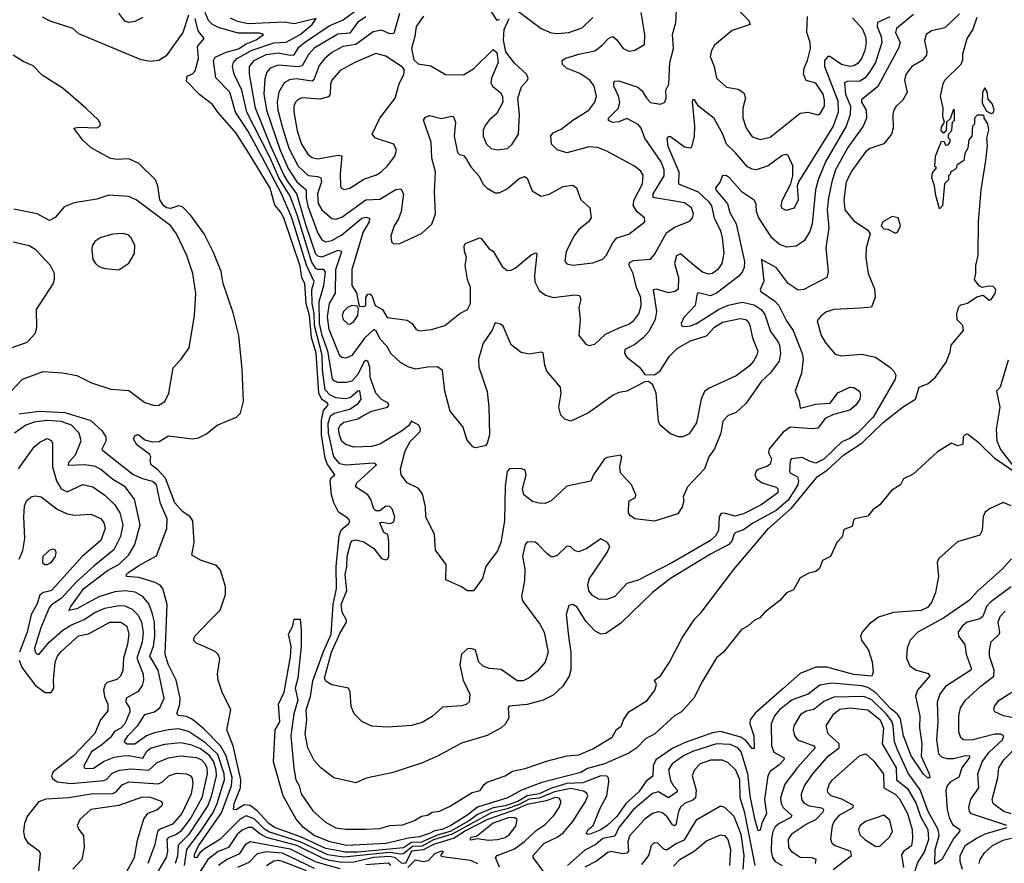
# Model space of a CAD drawing. Extents: x 1603745 to 1745082, y 385868 to 533966.
# Tile 537 of 646: x 1622708 to 1627650, y 510746 to 514979. Entities that reach past the tile are written whole.
import ezdxf

# ---------------------------------------------------------------- set-up
doc = ezdxf.new("R2010")
doc.units = 0

msp = doc.modelspace()

# ---------------------------------------------------------------- linework, layer by layer
at = {"layer": '0CON20XD'}
for points in [[(1626888.3, 514988.3), (1626937.5, 514935), (1626953, 514895), (1626957, 514865), (1626950.9, 514825), (1626933.7, 514785), (1626915, 514759.3), (1626895, 514747.8), (1626875, 514744.7), (1626833.9, 514753.9), (1626775, 514794.6), (1626764.4, 514795), (1626747.6, 514775), (1626747.7, 514745), (1626815, 514571.5), (1626817.2, 514515), (1626790.5, 514445), (1626616.5, 514165), (1626610, 514145), (1626615.3, 514075), (1626595, 514033.5), (1626555, 514021.1), (1626535, 514031.4), (1626529.5, 514045), (1626536.4, 514075), (1626579.2, 514155), (1626588.9, 514195), (1626589.2, 514245), (1626565, 514297.8), (1626555, 514302.5), (1626535, 514297.9), (1626465, 514246.5), (1626405, 514226), (1626385, 514228.2), (1626361.4, 514241.4), (1626300.9, 514310.9), (1626255.9, 514355), (1626238.2, 514405), (1626193.1, 514483.1), (1626114.4, 514545), (1626095, 514577.5), (1626085, 514577.5), (1626083.3, 514566.7), (1626095.8, 514445), (1626094.1, 514395), (1626080, 514340), (1626075, 514334.4), (1626045, 514339.1), (1625975, 514390.5), (1625965, 514392.9), (1625956.4, 514383.6), (1625961.3, 514345), (1626016.2, 514215), (1626015.3, 514155.3), (1626112.9, 514115), (1626167.5, 514065), (1626180, 514045), (1626194.3, 513985), (1626225, 513920), (1626234.8, 513884.8), (1626242, 513808), (1626231.6, 513755), (1626212.1, 513725), (1626185, 513705.4), (1626165, 513702), (1626135, 513712.5), (1626095, 513743.3), (1626025, 513804.5), (1626005, 513793.3), (1625995.2, 513755), (1626014.3, 513685), (1626012.5, 513627.5), (1625998, 513615), (1625965, 513607.9), (1625905, 513626.3), (1625887.3, 513622.7), (1625905.2, 513515), (1625898.2, 513475), (1625866.3, 513415), (1625837.7, 513382.3), (1625795, 513348.7), (1625746, 513324), (1625743.3, 513305), (1625755, 513285.5), (1625819.2, 513235), (1625845, 513198.8), (1625895, 513197.1), (1625922.7, 513217.3), (1625970.1, 513289.9), (1626009.5, 513330.5), (1626075, 513367.3), (1626155, 513392.7), (1626195, 513436.2), (1626235, 513461.6), (1626325, 513479.8), (1626353.1, 513475), (1626364.8, 513464.8), (1626373.2, 513445), (1626386.9, 513383.1), (1626412.5, 513315), (1626408.9, 513295), (1626391.3, 513265), (1626369.9, 513240.1), (1626305, 513191.1), (1626165, 513127.8), (1626146.1, 513113.9), (1626128.8, 513075), (1626104.8, 512955.2), (1626068.5, 512901.5), (1626035.8, 512885.8), (1626015, 512885.6), (1625975, 512901.5), (1625922.3, 512945), (1625914.1, 512965), (1625902.1, 513105), (1625886.4, 513146.4), (1625865, 513164), (1625845, 513162), (1625755, 513114.3), (1625715, 513108.1), (1625686.7, 513095), (1625563.7, 513006.3), (1625475, 512963.8), (1625445, 512973.8), (1625424, 512995), (1625414.2, 513035), (1625425.8, 513104.2), (1625422, 513135), (1625354.6, 513214.6), (1625343.1, 513245), (1625335, 513307.5), (1625325, 513311.2), (1625265, 513300), (1625225, 513308.8), (1625175, 513347.5), (1625135, 513441.2), (1625121.7, 513451.7), (1625095, 513457.5), (1625079.7, 513420.3), (1625034.3, 513355), (1625010, 513275), (1625012.5, 513235), (1625055, 513112.5), (1625063.1, 513035), (1625065.3, 512895.3), (1625055, 512853.1), (1625045, 512841.1), (1624995, 512830.5), (1624982.5, 512835), (1624951.9, 512871.9), (1624934.2, 512935), (1624868.5, 513015), (1624841.8, 513115), (1624829.3, 513219.3), (1624805, 513237.8), (1624754.7, 513235.3), (1624695, 513225.6), (1624657.4, 513237.4), (1624618.5, 513258.5), (1624572.4, 513302.4), (1624550.1, 513340.1), (1624516.5, 513376.5), (1624497.6, 513417.6), (1624485, 513424.3), (1624438.9, 513381.1), (1624375, 513294.1), (1624345, 513280), (1624325, 513283.2), (1624315, 513292.7), (1624261.1, 513425), (1624252.2, 513487.8), (1624263.2, 513555), (1624293.1, 513606.9), (1624294, 513725), (1624323.9, 513815), (1624305, 513820.3), (1624225, 513787), (1624205, 513791.6), (1624195, 513802.7), (1624145, 513944.2), (1624098, 514105), (1624055, 514165.4), (1624035, 514197), (1623968.4, 514345), (1623890.8, 514535), (1623860.7, 514705), (1623861.6, 514745), (1623884.7, 514775), (1623945, 514804.3), (1624005, 514813.3), (1624065, 514801.2), (1624085, 514802.8), (1624108.8, 514841.2), (1624136.5, 514865), (1624261.9, 514948.1), (1624331, 514979), (1624462.9, 515075)], [(1625115, 514979.2), (1625103.8, 514975), (1625025, 515100)], [(1626255, 515086.7), (1626368.6, 514975), (1626373.8, 514955), (1626285, 514924.5), (1626195, 514851.1), (1626180.8, 514825), (1626174.6, 514795), (1626194.5, 514745), (1626205, 514686.2), (1626255, 514640), (1626315, 514631.2), (1626342.6, 514612.6), (1626350.7, 514585), (1626338, 514535), (1626337.4, 514487.4), (1626354.6, 514435), (1626385, 514390.9), (1626425, 514377.5), (1626475, 514390), (1626625, 514510.5), (1626664.4, 514514.4), (1626715, 514500.8), (1626725, 514504.3), (1626747.5, 514545), (1626748.6, 514575), (1626741.4, 514605), (1626705, 514660.9), (1626655, 514674.4), (1626642.2, 514705), (1626645.8, 514735), (1626662.9, 514775), (1626677.8, 514835), (1626675.7, 514865), (1626659.1, 514915), (1626662.9, 514995)], [(1623325, 514990), (1623285, 514969.2), (1623255, 514965.7), (1623235, 514972.5), (1623205, 515011.2)], [(1627195, 515005.4), (1627109.8, 514935), (1627104.3, 514915), (1627126.8, 514865), (1627120.5, 514839.5), (1627015.5, 514644.5), (1626933.1, 514576.9), (1626933.4, 514565), (1626956.8, 514525), (1626958.8, 514485), (1626941.1, 514445), (1626865, 514337.8), (1626803.4, 514225), (1626783.8, 514165), (1626767.9, 514085), (1626761.5, 514025), (1626770, 513935), (1626753.8, 513835), (1626765.7, 513714.3), (1626760, 513685), (1626644.4, 513625.6), (1626615, 513622), (1626565.3, 513655), (1626505, 513735.3), (1626432, 513775), (1626443, 513667), (1626424, 513625), (1626427.8, 513615), (1626497.5, 513567.5), (1626518.9, 513545), (1626557.8, 513467.8), (1626589.8, 513419.8), (1626635.9, 513304.1), (1626640, 513275), (1626631.8, 513205), (1626600, 513115), (1626620.8, 513065), (1626625, 513030), (1626705, 513050), (1626775.9, 513054.1), (1626815, 513107.1), (1626875, 513135.6), (1626895, 513134), (1626924.1, 513114.1), (1626929.2, 513095), (1626924.4, 513075), (1626905.5, 513045), (1626875, 513019.6), (1626792.2, 512997.8), (1626751.8, 512978.2), (1626715, 512930), (1626686.1, 512926.1), (1626575, 512934.2), (1626540.4, 512909.6), (1626470, 512825), (1626466.5, 512805), (1626481.1, 512775), (1626475, 512748.8), (1626461.9, 512738.1), (1626415, 512721.4), (1626405, 512713.8), (1626398.6, 512695), (1626406.9, 512675), (1626434.4, 512655), (1626505, 512633.6), (1626514, 512624), (1626513.1, 512605), (1626429.6, 512545), (1626340.7, 512499.3), (1626297.2, 512487.2), (1626245, 512502.7), (1626228.8, 512501.2), (1626219.6, 512485), (1626214.8, 512415), (1626200.4, 512389.6), (1626175.3, 512365), (1625985, 512255.5), (1625812.7, 512167.3), (1625755, 512149.7), (1625694.8, 512085.2), (1625655, 512068.8), (1625615, 512071.8), (1625585, 512087.9), (1625565, 512112.5), (1625559.5, 512145), (1625567.5, 512175), (1625656.2, 512305), (1625669.4, 512335), (1625658, 512355), (1625625, 512373.8), (1625555, 512325.4), (1625515, 512309.1), (1625495, 512313.3), (1625474.5, 512334.5), (1625455, 512337.1), (1625405, 512290), (1625385, 512284), (1625375, 512284), (1625355, 512298.1), (1625310, 512345), (1625295, 512356.9), (1625275, 512359.2), (1625255, 512358), (1625244.5, 512345.5), (1625232.5, 512285), (1625243, 512223), (1625241.6, 512165), (1625226.8, 512085), (1625232.5, 512062.5), (1625318.2, 511945), (1625340.7, 511905), (1625360.4, 511805), (1625345.2, 511754.8), (1625305, 511707.5), (1625265, 511676.4), (1625235, 511662.1), (1625205, 511661.2), (1625125, 511718.2), (1625065, 511723.8), (1625034.2, 511735), (1625013.3, 511755), (1624995.7, 511815.7), (1624975, 511824), (1624955, 511822), (1624925.5, 511794.5), (1624917.9, 511742.1), (1624933.2, 511665), (1624967.9, 511595), (1624963.4, 511556.6), (1624948.2, 511541.8), (1624925, 511535.5), (1624830.6, 511529.4), (1624778.1, 511481.9), (1624728.6, 511451.4), (1624675, 511436.9), (1624555, 511429.2), (1624475, 511434), (1624425, 511457.1), (1624386.3, 511496.3), (1624372.1, 511532.1), (1624366.5, 511606.5), (1624358.8, 511625), (1624275, 511641.1), (1624245, 511660), (1624237.1, 511675), (1624273.1, 511805), (1624315, 511899.2), (1624347.5, 511955), (1624348.2, 511965), (1624326.4, 512006.4), (1624320.9, 512045), (1624349.1, 512115), (1624340.9, 512195), (1624350.5, 512235), (1624351.2, 512285), (1624370, 512355), (1624377.8, 512365), (1624395, 512369.6), (1624435, 512359), (1624485.2, 512325.2), (1624523.5, 512275), (1624545, 512268.9), (1624556.4, 512273.6), (1624560.6, 512285), (1624561.3, 512358.7), (1624556.2, 512395), (1624535, 512405.8), (1624516.1, 512453.9), (1624525, 512457.9), (1624569.3, 512450.7), (1624585, 512458.6), (1624590, 512485), (1624576.7, 512525), (1624565, 512536.4), (1624545, 512538.6), (1624515.7, 512514.3), (1624494.6, 512514.6), (1624484.7, 512525), (1624470.9, 512570.9), (1624454.6, 512594.6), (1624393.8, 512635), (1624400.6, 512655), (1624498.8, 512745), (1624485, 512753.1), (1624344.1, 512744.1), (1624315, 512751.1), (1624284.8, 512785), (1624258.2, 512905), (1624256.7, 512955), (1624268.1, 512991.9), (1624285.7, 513004.3), (1624364.9, 513025.1), (1624409.2, 513055), (1624421.2, 513075), (1624415.8, 513115.8), (1624405, 513114.6), (1624367.5, 513082.5), (1624345, 513076.5), (1624295, 513082), (1624265, 513096.3), (1624241.6, 513121.6), (1624227.3, 513222.7), (1624226.8, 513295), (1624187, 513445), (1624185.3, 513505.3), (1624175.2, 513555), (1624174.5, 513625), (1624185.4, 513665), (1624146.8, 513746.8), (1624073.9, 513985), (1624021.2, 514105), (1623925, 514288.4), (1623852, 514422), (1623790.9, 514515), (1623762.3, 514615), (1623691.9, 514688.1), (1623681.2, 514775), (1623689.6, 514790.4), (1623743.6, 514816.4), (1623806.4, 514833.6), (1623845, 514857.7), (1623895, 514877.3), (1623931.9, 514905), (1623911.8, 514911.8), (1623805, 514911.9), (1623705, 514939.6), (1623676, 514955), (1623655, 514974.7), (1623637.8, 515015)], [(1624445, 514992.7), (1624403.4, 514965), (1624365, 514912.2), (1624303.8, 514906.2), (1624185, 514835.5), (1624157.3, 514805), (1624125, 514746.7), (1624105, 514742.6), (1624005, 514750.2), (1623965.4, 514735), (1623947.9, 514715), (1623937.7, 514682.3), (1623933.4, 514606.6), (1623945.9, 514525), (1624014.5, 514325), (1624055, 514233.1), (1624098, 514165), (1624145.9, 514125.9), (1624145.1, 514085), (1624153.6, 514043.6), (1624205, 513907.3), (1624225, 513874), (1624244.8, 513864.8), (1624275, 513870.7), (1624325, 513898.7), (1624425, 513983.4), (1624445, 513988.9), (1624463.8, 513983.8), (1624462, 513965), (1624431.2, 513915), (1624374.3, 513725), (1624374.7, 513645), (1624398.6, 513608.6), (1624411.7, 513541.7), (1624435, 513539.6), (1624444.7, 513545.3), (1624445.6, 513585), (1624455, 513601.3), (1624465, 513603.6), (1624475, 513594.6), (1624491.9, 513545), (1624528.2, 513525), (1624552.9, 513485), (1624652, 513472), (1624678, 513455), (1624698, 513425), (1624715, 513417.1), (1624775, 513424.4), (1624842, 513445), (1624916.5, 513505), (1624955, 513525.3), (1624971.2, 513555), (1624970.3, 513635), (1624955.9, 513675), (1624944, 513745), (1624950.6, 513785), (1624939.8, 513815), (1624939.2, 513845), (1624945, 513856.2), (1625015, 513883.8), (1625025, 513881.2), (1625065, 513830), (1625085, 513816.7), (1625130.4, 513740.4), (1625155, 513720.9), (1625175, 513721.8), (1625195, 513732.1), (1625275, 513798.9), (1625299.2, 513809.2), (1625303.8, 513803.8), (1625291.2, 513695), (1625293.6, 513663.6), (1625315, 513620.8), (1625347.4, 513597.4), (1625385, 513584.6), (1625495, 513598.2), (1625518, 513595), (1625524.5, 513575), (1625514.1, 513535), (1625521.8, 513475), (1625514.6, 513395), (1625550.3, 513350.3), (1625565, 513344.2), (1625595, 513350), (1625648.2, 513401.8), (1625716.7, 513433.3), (1625765, 513450.5), (1625790.9, 513469.1), (1625815, 513502.5), (1625826.9, 513543.1), (1625825.2, 513585), (1625803.4, 513635), (1625787, 513705), (1625767.5, 513745), (1625768.8, 513761.2), (1625789.2, 513770.8), (1625875, 513776.9), (1625895, 513800), (1625955, 513908.9), (1625995, 513937.7), (1626071.2, 513968.8), (1626085, 513984.2), (1626090.4, 514005), (1626080, 514035), (1626045, 514060), (1625887, 514087), (1625888, 514105), (1625943, 514195), (1625942.3, 514225), (1625927.7, 514265), (1625845.9, 514385), (1625827.3, 514435), (1625813, 514453), (1625755, 514483.3), (1625715, 514465.9), (1625683.9, 514463.9), (1625663.6, 514473.6), (1625663.8, 514485), (1625713.3, 514535), (1625720, 514565), (1625713.1, 514595), (1625690, 514645), (1625689.4, 514665), (1625695, 514671.4), (1625715, 514672.1), (1625810.9, 514640.9), (1625832.7, 514622.7), (1625854.7, 514585), (1625875, 514563.9), (1625924.1, 514555.9), (1625946.5, 514565), (1625952.7, 514585), (1625951.9, 514625), (1625967.1, 514655), (1625971.6, 514765), (1625989.4, 514835), (1625985.4, 514905), (1626000.9, 514965), (1626004.6, 515025.4)], [(1624615, 515010), (1624585, 514909.6), (1624565, 514907.7), (1624524.3, 514925.7), (1624481.2, 514918.8), (1624394.6, 514855.4), (1624329.4, 514845), (1624274, 514815), (1624237.4, 514782.6), (1624211.1, 514748.9), (1624185, 514681.5), (1624175, 514670.7), (1624095, 514682.8), (1624061.9, 514678.1), (1624035, 514662.9), (1624008.8, 514615), (1624000, 514565), (1624003.9, 514525), (1624029.3, 514430.7)], [(1624029.3, 514430.7), (1624058, 514335), (1624105, 514243.3), (1624155, 514196.5), (1624205, 514192), (1624218.9, 514185), (1624222.2, 514165), (1624202.2, 514105), (1624206, 514056), (1624225, 514024.7), (1624275, 513981.1), (1624295, 513978.4), (1624325, 513988.2), (1624445, 514075.2), (1624515, 514077.9), (1624595, 514127.2), (1624620.9, 514130.9), (1624634.7, 514104.7), (1624622.9, 514017.1), (1624610, 513980), (1624587.5, 513945), (1624570.6, 513895), (1624574.3, 513865), (1624583.8, 513855), (1624615.7, 513855.7), (1624724.7, 513905.3), (1624776.3, 513953.7), (1624795.4, 514005), (1624790.7, 514115), (1624794.1, 514215), (1624776, 514285), (1624772.7, 514365), (1624734.3, 514475), (1624745, 514490), (1624765, 514497.5), (1624825, 514483.6), (1624875, 514494.3), (1624885, 514492), (1624895.9, 514465), (1624888.9, 514395), (1624905, 514312.9), (1624915, 514302.5), (1624935, 514297.5), (1624945, 514285.6), (1624971.5, 514241.5), (1625012.1, 514195), (1625033.6, 514153.6), (1625055, 514133.1), (1625095, 514110), (1625115, 514110), (1625155, 514130), (1625215, 514182.9), (1625242, 514192), (1625255, 514183.3), (1625280.6, 514120.6), (1625325, 514094.3), (1625365, 514103.5), (1625435, 514141.2), (1625485, 514149.4), (1625503.1, 514135), (1625525, 514075.7), (1625568.9, 514035), (1625576.7, 513985), (1625563.5, 513965), (1625515, 513925.4), (1625491.1, 513895), (1625450.4, 513815), (1625445, 513767.5), (1625455, 513754.3), (1625485, 513746.7), (1625585, 513759.5), (1625635, 513777.5), (1625651.2, 513795), (1625685, 513859.5), (1625705, 513884.5), (1625765, 513902.9), (1625845.6, 513965), (1625844.3, 513985), (1625805.9, 514015.9), (1625787.5, 514047.5), (1625792.8, 514075), (1625834.1, 514155), (1625838.2, 514198.2), (1625825, 514218.9), (1625793.9, 514243.9), (1625651.5, 514321.5), (1625608.2, 514338.2), (1625565, 514340.9), (1625455, 514310.4), (1625405.2, 514325.2), (1625377.9, 514355), (1625374.5, 514395.5), (1625385, 514411.4), (1625425, 514429.6), (1625484.4, 514475.6), (1625565, 514525.4), (1625594.6, 514565), (1625604, 514595), (1625591.9, 514645), (1625570.3, 514675), (1625519.8, 514709.8), (1625451.8, 514735), (1625432.9, 514755), (1625430, 514775), (1625444, 514785), (1625515, 514806.9), (1625595, 514823.3), (1625630.5, 514849.5), (1625665, 514885.6), (1625685, 514894.3), (1625705, 514878.6), (1625737.1, 514835), (1625765, 514821.5), (1625795, 514825.6), (1625844.2, 514855), (1625845.4, 514904.6), (1625828, 515015)], [(1627425, 515008.4), (1627352.3, 514937.8), (1627285, 514923.1), (1627258.9, 514905), (1627250, 514875), (1627261.7, 514818.3), (1627259.5, 514800.5), (1627238.6, 514775), (1627186.2, 514743.8), (1627155.3, 514704.7), (1627149.6, 514675), (1627162.9, 514615), (1627141.1, 514575), (1627107.5, 514545), (1627095.6, 514524.4), (1627090.6, 514505), (1627092.7, 514435), (1627084.5, 514405), (1627045, 514356.9), (1626975, 514331.9), (1626955, 514318.1), (1626885, 514220.5), (1626856.8, 514165), (1626844.8, 514074.8), (1626850.4, 514025), (1626895, 513969.2), (1626963.8, 513923.8), (1626977.5, 513905), (1626957.5, 513835), (1626954.6, 513785), (1626967.8, 513705), (1626998, 513628), (1627002.6, 513587.4), (1626983.5, 513536.5), (1626929.3, 513530.7), (1626795, 513525.4), (1626755, 513511.2), (1626728.8, 513491.2), (1626711.7, 513468.3), (1626730.8, 513395), (1626754, 513355), (1626801.3, 513301.3), (1626832.7, 513292.7), (1626935, 513300), (1627003.8, 513285), (1627076.1, 513236.1), (1627096.1, 513216.1), (1627106.3, 513195), (1627103, 513175), (1626991.3, 512985), (1626915, 512906.2), (1626875, 512878), (1626835, 512860.7), (1626745, 512774.5), (1626705, 512753.8), (1626675, 512761.3), (1626635, 512782.6), (1626582.1, 512775), (1626575.7, 512764.3), (1626572, 512712), (1626574.9, 512704.9), (1626611.4, 512685), (1626617.8, 512665), (1626614.3, 512645), (1626565, 512567.4), (1626505, 512515.4), (1626387.4, 512452.6), (1626341.1, 512418.9), (1626302.2, 512405), (1626291.8, 512395), (1626284.7, 512365), (1626267.3, 512345), (1626175, 512296.6), (1625975, 512175.2), (1625883.5, 512105), (1625725, 511950.5), (1625650.7, 511899.3), (1625625, 511896.3), (1625595, 511913), (1625550.2, 511960.2), (1625505, 512032.9), (1625485, 512044.4), (1625465, 512039.4), (1625451.4, 511995), (1625462, 511885), (1625474, 511805), (1625473.9, 511716.1), (1625465.4, 511685), (1625433.8, 511635), (1625385, 511589.6), (1625335, 511564.7), (1625255, 511542), (1625165.5, 511534.5), (1625160.5, 511525), (1625162.7, 511475), (1625146.5, 511445), (1625124.4, 511425), (1625053.8, 511386.2), (1624925, 511347.9), (1624805, 511283.1), (1624725, 511247.9), (1624575, 511199.2), (1624447.3, 511172.7), (1624395, 511148.8), (1624284, 511175), (1624218.9, 511225), (1624185, 511261.5)], [(1625205, 515025.7), (1625325.7, 514935), (1625375, 514913.3), (1625405, 514909.3), (1625464.7, 514915.3), (1625531.2, 514938.8), (1625585, 514989.6)], [(1623555, 515002.5), (1623526.9, 514915), (1623442.5, 514797.5), (1623406.4, 514773.6), (1623365, 514768.6), (1623317.6, 514777.6), (1623065, 514882.5), (1623005, 514908.8), (1622975, 514935.3), (1622861.2, 514971.2), (1622821.8, 514991.8)], [(1624185, 511261.5), (1624154.3, 511324.3), (1624141, 511395), (1624149.5, 511465), (1624146.3, 511515), (1624166.9, 511583.1), (1624178.9, 511661.1), (1624231.9, 511808.1), (1624270.8, 511895), (1624281.4, 512045), (1624298.2, 512125), (1624295.7, 512234.3), (1624310.7, 512389.3), (1624321.2, 512418.8), (1624359.8, 512450.2), (1624364.6, 512465), (1624355, 512477.8), (1624308.1, 512508.1), (1624284.2, 512554.2), (1624273, 512595), (1624266.6, 512665), (1624270.8, 512679.2), (1624289.6, 512695), (1624250.4, 512750.4), (1624241.8, 512778.2), (1624223.3, 512895), (1624222.8, 512967.2), (1624232, 513018), (1624256.8, 513045), (1624253, 513055), (1624223.8, 513073.8), (1624209.6, 513105), (1624195.1, 513304.9), (1624172.3, 513385), (1624162.1, 513495), (1624145.1, 513555), (1624139.4, 513655), (1624124.3, 513684.3), (1624115, 513741.8), (1624033.6, 513985), (1624017.2, 514015), (1623988.3, 514048.3), (1623965, 514133.5), (1623866.4, 514296.4), (1623795, 514409.6), (1623701.8, 514515), (1623675, 514553.6), (1623612.3, 514602.3), (1623545, 514671.2), (1623548.6, 514695), (1623575, 514707.5), (1623588, 514722), (1623605.2, 514785), (1623599.3, 514845), (1623633.1, 514885), (1623603.8, 514923.8), (1623589, 514985)], [(1625031.2, 512175), (1624985, 512112.5), (1624955, 512112.5), (1624922.5, 512135), (1624847.5, 512167.5), (1624848.8, 512245), (1624795, 512317.5), (1624790.6, 512395), (1624746.2, 512485), (1624744.6, 512535), (1624729.4, 512599.4), (1624707.4, 512627.4), (1624653.5, 512655), (1624623.2, 512695), (1624619.3, 512725), (1624642.9, 512815), (1624667.5, 512862.5), (1624718.3, 512911.7), (1624720, 512925), (1624711.4, 512945), (1624675, 512964), (1624658.8, 512941.2), (1624623.5, 512915), (1624515, 512848.2), (1624475, 512837.5), (1624385, 512834), (1624345, 512846.6), (1624325, 512862.5), (1624312.3, 512895), (1624308.6, 512925), (1624316.6, 512945), (1624335, 512959.5), (1624404.4, 512975.6), (1624429.4, 512990.6), (1624473.1, 513015), (1624554, 513035), (1624560.8, 513045), (1624558, 513055), (1624522.7, 513075), (1624495.4, 513105), (1624466.6, 513185), (1624466, 513235), (1624455, 513265.5), (1624445, 513269.2), (1624435, 513260), (1624405, 513198.6), (1624374.4, 513165), (1624348.1, 513158.1), (1624305, 513158.9), (1624286, 513166), (1624277.6, 513177.6), (1624253.9, 513315), (1624225.8, 513395), (1624212.5, 513455), (1624210.8, 513565), (1624234.3, 513645.7), (1624242.4, 513712.4), (1624235, 513725.2), (1624205, 513725.4), (1624195, 513731), (1624171.7, 513765), (1624101.5, 513995), (1624065, 514093.7), (1624009, 514185), (1623965, 514285.2), (1623847.2, 514515), (1623822.6, 514625), (1623784.4, 514705), (1623775.2, 514745), (1623780.7, 514765), (1623798.2, 514785), (1623875, 514825.6), (1623983.5, 514863.5), (1624045, 514865.9), (1624115, 514904.6), (1624176.2, 514955), (1624195.8, 514985), (1624085, 514958.9), (1624035, 514966.8), (1623855, 514958.9), (1623800.7, 514969.3), (1623766.2, 514986.2)], [(1627725, 512693.6), (1627604.9, 512774.9), (1627525, 512854), (1627465, 512899.2), (1627455, 512898), (1627444.4, 512885.6), (1627443, 512847), (1627415, 512840), (1627385, 512853.8), (1627315, 512810), (1627192.4, 512697.6), (1627144.5, 512675.5), (1627129.2, 512645), (1627084, 512616), (1627025, 512543.8), (1626990.7, 512519.3), (1626965, 512487.5), (1626900, 512475), (1626893, 512467), (1626886.7, 512435), (1626845, 512420), (1626836.7, 512383.3), (1626810, 512355), (1626777.5, 512285), (1626737.5, 512265), (1626722.5, 512225), (1626705, 512210), (1626668.3, 512201.7), (1626625, 512177.5), (1626592.4, 512117.6), (1626557.7, 512102.3), (1626524, 512065), (1626446.2, 512005), (1626423, 511977), (1626395, 511964), (1626363.3, 511935), (1626331.7, 511918.3), (1626241.2, 511805), (1626205, 511777.5), (1626135, 511660), (1626091.5, 511575), (1626029.3, 511505), (1625994.4, 511485), (1625895.5, 511395), (1625849.7, 511370.3), (1625806.2, 511325), (1625765, 511298.5), (1625642.5, 511245), (1625558.7, 511221.3), (1625525, 511201.6), (1625329.1, 511150.9), (1625227.3, 511112.7), (1625156.7, 511075), (1625005, 511028.1), (1624952.6, 510985), (1624872.7, 510935), (1624828.5, 510915), (1624790.6, 510909.4), (1624765.1, 510894.9), (1624715, 510878.1), (1624658.1, 510871.9), (1624546.7, 510845), (1624350, 510835), (1624265, 510852.6), (1624185, 510885.3), (1624132.3, 510925), (1624095, 510967.5), (1624029.7, 511085), (1623981.5, 511255), (1623989.4, 511415), (1624013.1, 511455), (1624007.5, 511545), (1624036, 511605), (1624067.7, 511782.3), (1624070, 511835), (1624057.5, 511895), (1624062.5, 511905), (1624077, 511933), (1624085, 511970), (1624115, 511970), (1624120, 511915), (1624120, 511835), (1624104.2, 511675), (1624090.6, 511625), (1624104.3, 511565), (1624084.5, 511495), (1624068.9, 511385), (1624083.1, 511223.1), (1624094.5, 511165), (1624110.4, 511135), (1624120.5, 511095), (1624178.5, 511008.5), (1624242.6, 510952.6), (1624294.2, 510924.2), (1624345, 510917), (1624443.5, 510916.5), (1624515, 510920.8), (1624565, 510934.7), (1624630.6, 510939.4), (1624689.3, 510960.7), (1624725, 510982.5), (1624755, 510987.9), (1624778, 511002), (1624815, 511007.5), (1624865, 511030.4), (1624979.5, 511100.5), (1625019.5, 511110.5), (1625039.4, 511140.6), (1625055, 511152.9), (1625145, 511184.4), (1625182.1, 511207.9), (1625245, 511221.3), (1625352.3, 511257.7), (1625455, 511284.4), (1625515, 511290), (1625585, 511320.6), (1625681.4, 511378.6), (1625703, 511417), (1625727, 511433), (1625738.6, 511465), (1625764.7, 511505.3), (1625856.8, 511563.2), (1625895.9, 511614.1), (1625903.6, 511643.6), (1625894.5, 511665.5), (1625925, 511685.6), (1625970, 511755), (1626033.6, 511876.4), (1626097.2, 511972.8), (1626128.9, 512005), (1626291.7, 512218.3), (1626466, 512425), (1626582.2, 512527.8), (1626712.5, 512687.5), (1626761.5, 512718.5), (1626845.1, 512794.9), (1626937.5, 512855), (1627042.1, 512957.9), (1627145, 513038), (1627204.5, 513075), (1627222.5, 513135), (1627267.4, 513152.6), (1627305.5, 513184.5), (1627358.8, 513261.2), (1627378.3, 513311.7), (1627384.1, 513345.9), (1627445, 513420), (1627442.5, 513445), (1627413.6, 513473.6), (1627412.9, 513505), (1627421.8, 513538.2), (1627432.2, 513547.8), (1627465, 513556.7), (1627512.4, 513587.6), (1627545, 513596), (1627575, 513572.2), (1627585, 513574.2), (1627603.8, 513605), (1627607.5, 513625), (1627595, 513640), (1627575, 513642.5), (1627540, 513635), (1627523.6, 513643.6), (1627500, 513675), (1627507.5, 513705), (1627507.5, 513745), (1627520, 513795), (1627521.2, 513965), (1627533.8, 514125), (1627557.7, 514272.3), (1627566.4, 514346.4), (1627563.3, 514385), (1627572.5, 514425), (1627567, 514457), (1627550, 514485), (1627550, 514495), (1627545, 514500), (1627515, 514500), (1627500, 514485), (1627500, 514455), (1627490, 514445), (1627487.5, 514395), (1627473, 514377), (1627467.5, 514335), (1627453, 514307), (1627447, 514273), (1627411.7, 514248.3), (1627410, 514235), (1627400, 514225), (1627380, 514215), (1627380, 514205), (1627370, 514195), (1627370, 514175), (1627350, 514155), (1627340, 514045), (1627325, 514030), (1627306.4, 514096.4), (1627300, 514145), (1627286, 514185), (1627289.3, 514210.7), (1627310, 514235), (1627302.5, 514242.5), (1627304.2, 514295), (1627335, 514370), (1627348.3, 514368.3), (1627355, 514350), (1627368.3, 514351.7), (1627377, 514363), (1627380, 514375), (1627370, 514385), (1627370, 514405), (1627387, 514423), (1627390, 514465), (1627400, 514475), (1627400, 514525), (1627395, 514530), (1627378.3, 514481.7), (1627360, 514465), (1627358.3, 514421.7), (1627345, 514410), (1627333.6, 514423.6), (1627335, 514440), (1627350, 514465), (1627341.7, 514491.7), (1627343.3, 514535), (1627330, 514595), (1627343.6, 514656.4), (1627352.5, 514675), (1627433.6, 514756.4), (1627443, 514777), (1627442.3, 514807.7), (1627464.2, 514885), (1627491.8, 514928.2), (1627515, 514991.2)], [(1624735, 514996.1), (1624698.7, 514945), (1624692, 514895), (1624674.7, 514835), (1624686.9, 514776.9), (1624707.1, 514757.1), (1624771.9, 514748.1), (1624845, 514703.6), (1624935, 514703.1), (1624985, 514731.9), (1625085, 514830), (1625102.5, 514815), (1625108.8, 514765), (1625075.7, 514685), (1625072.5, 514662.5), (1625081.2, 514645), (1625122.1, 514612.1), (1625131.9, 514591.9), (1625133.3, 514565), (1625102.3, 514507.7), (1625065, 514475.5), (1625045, 514448.6), (1625034.6, 514425), (1625033.6, 514395), (1625050.5, 514355), (1625075, 514332.7), (1625105, 514326.4), (1625157, 514333), (1625180, 514355), (1625211.2, 514405), (1625217.4, 514502.6), (1625208, 514585), (1625227.1, 514642.9), (1625257.5, 514675), (1625260, 514685), (1625251.2, 514705), (1625191.1, 514761.1), (1625147.3, 514817.3), (1625137, 514877), (1625140.3, 514930.3), (1625164.2, 514985.8)], [(1627075, 514994), (1627013.2, 514965), (1627011.5, 514945), (1627032.1, 514895), (1627035.2, 514865), (1627003.5, 514765), (1626974, 514715), (1626952.2, 514687.8), (1626925, 514670.2), (1626861.6, 514668.4), (1626847.4, 514662.6), (1626853.9, 514605), (1626879, 514545), (1626876.5, 514503.5), (1626855.9, 514445), (1626752.8, 514265), (1626716.3, 514175), (1626702.7, 514125), (1626686.5, 513955), (1626674.2, 513915.8), (1626645, 513870), (1626605, 513842.7), (1626557.9, 513837.9), (1626521.2, 513851.2), (1626483.9, 513883.9), (1626417.6, 513985), (1626406.3, 514015), (1626404.6, 514055), (1626395, 514072.9), (1626335, 514114.1), (1626270.5, 514185), (1626255, 514195.4), (1626235, 514197.5), (1626223.3, 514165), (1626200, 514135), (1626201.5, 514125), (1626260.2, 514055), (1626272, 514012), (1626303.8, 513955), (1626346.6, 513765), (1626344.3, 513735.7), (1626335, 513711.9), (1626317.8, 513692.2), (1626205, 513606.1), (1626175, 513593), (1626115, 513609.2), (1626108.9, 513605), (1626098.8, 513545), (1626041.1, 513485), (1626028.9, 513455), (1626029.2, 513445), (1626039.1, 513439.1), (1626075, 513442.7), (1626105, 513455.3), (1626215.4, 513524.6), (1626265, 513546.2), (1626335, 513561.7), (1626395, 513547.5), (1626429.3, 513525), (1626449, 513499), (1626477.4, 513415), (1626514.1, 513365), (1626521.8, 513345), (1626527, 513305), (1626520, 513265), (1626474.8, 513205.2), (1626430.7, 513165), (1626355.3, 513054.7), (1626305, 513007.5), (1626265, 512993.3), (1626237.5, 512965), (1626226.8, 512905), (1626196, 512825), (1626167.9, 512785), (1626145.3, 512724.7), (1626060, 512635), (1626038.6, 512585), (1626041.2, 512565), (1626034, 512535), (1626010.9, 512499.1), (1625895, 512463.1), (1625795, 512474), (1625771.7, 512491.7), (1625763.8, 512505), (1625763.3, 512525), (1625767.5, 512565), (1625798.3, 512581.7), (1625800.8, 512595), (1625778.1, 512645), (1625723.5, 512705), (1625720.5, 512735), (1625730, 512785), (1625723.3, 512793.3), (1625657.3, 512782.7), (1625643.8, 512775), (1625587.5, 512695), (1625575, 512664), (1625455, 512637.5), (1625375.8, 512565), (1625345, 512551.5), (1625315, 512552.1), (1625281.7, 512561.7), (1625238.8, 512595), (1625231.5, 512625), (1625249.5, 512695), (1625245, 512718.6), (1625225, 512726.8), (1625166.7, 512725), (1625155, 512712.5), (1625145, 512637.5), (1625141, 512465), (1625122.7, 512355), (1625105.7, 512314.3), (1625047.5, 512235), (1625031.2, 512175)], [(1624335, 514127.1), (1624365, 514133.8), (1624435, 514178.9), (1624499.5, 514200.5), (1624522.9, 514215), (1624554.4, 514245), (1624590, 514295), (1624599.2, 514325), (1624586.2, 514355), (1624493.8, 514385), (1624477.1, 514405), (1624515.3, 514485), (1624591.8, 514585), (1624612.4, 514657.6), (1624636, 514705), (1624638.8, 514725), (1624630, 514740), (1624545, 514796.8), (1624495, 514808.7), (1624390.6, 514765), (1624315.6, 514724.4), (1624274.8, 514675.2), (1624268.2, 514655), (1624266.5, 514605), (1624257.3, 514592.7), (1624215, 514580.7), (1624125, 514586.7), (1624105, 514578.8), (1624091.8, 514565), (1624083.6, 514545), (1624083.7, 514516.3), (1624100.8, 514420.8), (1624122.9, 514355), (1624154.7, 514305), (1624175, 514287.8), (1624205, 514280), (1624305, 514298.7), (1624325.3, 514295.3), (1624316.9, 514205), (1624318.6, 514145), (1624323.3, 514133.3), (1624335, 514127.1)], [(1627685, 512539), (1627645, 512556.9), (1627575.6, 512524.4), (1627555, 512508), (1627543.6, 512486.4), (1627538.6, 512415), (1627527.8, 512392.2), (1627415, 512358.6), (1627321.2, 512275), (1627313.3, 512255), (1627320, 512185), (1627305.6, 512105), (1627284.3, 512055), (1627265, 512028.6), (1627232.5, 512015), (1627095, 512004.6), (1627019.1, 511980.9), (1626971.9, 511945), (1626937.1, 511905), (1626929.2, 511885), (1626934.2, 511865), (1626968, 511815), (1626986.8, 511756.8), (1626992.9, 511705), (1626986.2, 511685), (1626895, 511693.3), (1626759.7, 511729.7), (1626705, 511729.5), (1626625, 511698.9), (1626538.6, 511621.4), (1626400.1, 511499.9), (1626373.9, 511466.1), (1626372.2, 511445), (1626392.9, 511385), (1626395, 511321.2), (1626385, 511322.2), (1626352.2, 511362.2), (1626328.1, 511378.1), (1626225, 511407), (1626185, 511400.7), (1626048.6, 511351.4), (1625986, 511324), (1625901.6, 511265), (1625887.5, 511235), (1625886.4, 511183.6), (1625852.5, 511157.5), (1625815, 511103.7), (1625752.8, 511047.2), (1625705, 510979.7), (1625656.2, 510935), (1625625, 510913.4), (1625575, 510893.1), (1625560.3, 510890.3), (1625551.9, 510895), (1625561.1, 510915), (1625586.2, 510935), (1625623.2, 511025), (1625655.2, 511085), (1625665.7, 511155), (1625663.4, 511175), (1625655, 511182.9), (1625625, 511185.1), (1625535, 511150.2), (1625455, 511145.6), (1625378, 511122), (1625315, 511093.6), (1625255, 511084.4), (1625207.6, 511055), (1625145, 511033.4), (1625085, 511024.6), (1625005, 510991.3), (1624965, 510961.2), (1624868, 510905), (1624802.6, 510887.4), (1624725, 510851.5), (1624675, 510850.2), (1624635, 510823.1), (1624405, 510801.6), (1624341.7, 510801.7), (1624300.3, 510810.3), (1624245, 510819.2), (1624117.7, 510877.7), (1623987, 510925), (1623958.4, 510945), (1623899.3, 511009.3), (1623865, 511035.8), (1623835, 511039.7), (1623795, 511013.9), (1623781.5, 511015), (1623784.5, 511045), (1623816.4, 511123.6), (1623818.3, 511165), (1623778.7, 511335), (1623747.5, 511415), (1623767.5, 511515), (1623723.3, 511605), (1623704.3, 511665), (1623700.8, 511695), (1623713, 511773), (1623703.6, 511793.6), (1623688.3, 511808.3), (1623595, 511850), (1623580, 511865), (1623586.2, 511885), (1623665, 511966.7), (1623714.2, 512015.8), (1623741.2, 512095), (1623740.9, 512135), (1623715, 512216.7), (1623695, 512240), (1623615, 512267.5), (1623571.5, 512291.5), (1623583.6, 512355), (1623576.4, 512465), (1623562.7, 512485), (1623525, 512511.4), (1623485.5, 512555), (1623438.8, 512678.8), (1623400.8, 512720.8), (1623368, 512745), (1623362, 512765), (1623366.2, 512785), (1623358.6, 512798.6), (1623296.2, 512845), (1623278, 512875), (1623285, 512891.2), (1623295, 512896), (1623305.7, 512895.7), (1623335, 512871.2), (1623375, 512860), (1623408, 512862), (1623455, 512891.2), (1623575, 512876.2), (1623605, 512880), (1623645, 512900), (1623698.8, 512945), (1623796, 512985), (1623816, 513004), (1623830.4, 513065), (1623824, 513225), (1623807.3, 513395), (1623778.7, 513508.7), (1623729.6, 513655), (1623719.2, 513715), (1623681.1, 513811.1), (1623633.9, 513903.9), (1623566, 513996), (1623525, 514040), (1623505, 514044.4), (1623465, 514031.1), (1623445, 514034.4), (1623430.3, 514045), (1623411.2, 514075), (1623401.2, 514145), (1623388.8, 514175), (1623305, 514256.7), (1623255, 514280), (1623196.8, 514276.8), (1623162.8, 514282.8), (1623065.5, 514335.5), (1623025, 514374), (1622980, 514435), (1623005, 514440), (1623095, 514436.7), (1623110, 514445), (1623112.5, 514455), (1623105, 514472.5), (1623040, 514535), (1622925, 514633.8), (1622820.6, 514700.6), (1622775, 514747.3), (1622725, 514769.4), (1622675, 514801.4)], [(1627585, 514507.5), (1627595, 514512.5), (1627600, 514525), (1627590.8, 514555), (1627570, 514580), (1627565, 514617.5), (1627552.5, 514637.5), (1627541.2, 514615), (1627540, 514560), (1627560.7, 514520.7), (1627585, 514507.5)], [(1622636, 513085), (1622720.8, 513175), (1622825, 513214.4), (1622923.2, 513206.8), (1622995, 513193.9), (1623067.2, 513157.2), (1623164.6, 513125.4), (1623255, 513117.5), (1623335, 513058.5), (1623385, 513043.3), (1623405.5, 513044.5), (1623436.4, 513063.6), (1623456, 513105), (1623477.5, 513232.5), (1623516.8, 513273.2), (1623557.7, 513332.3), (1623585.7, 513495), (1623592.2, 513605), (1623577.1, 513705), (1623546.9, 513795), (1623493.9, 513905), (1623465.9, 513945), (1623292.7, 514075), (1623255, 514091), (1623155, 514098.4), (1623095, 514079.2), (1622980.2, 514059.8), (1622930.8, 514039.2), (1622885, 513986), (1622857.9, 513972.1), (1622795.3, 514005.3), (1622678.2, 514028.2)], [(1627105, 513907.5), (1627115, 513912.5), (1627130, 513945), (1627117.5, 513985), (1627088.3, 513991.7), (1627040, 513965), (1627032.5, 513945), (1627045, 513930), (1627065, 513927.5), (1627105, 513907.5)], [(1623205, 513723.8), (1623255, 513756.7), (1623283.3, 513805), (1623286.1, 513846.1), (1623267.5, 513885), (1623255, 513897.5), (1623226.4, 513906.4), (1623175, 513903.3), (1623115, 513886.2), (1623085, 513866.7), (1623071.2, 513845), (1623070, 513825), (1623074.2, 513775), (1623088, 513755), (1623105, 513740.8), (1623135, 513730), (1623205, 513723.8)], [(1622665, 513331.9), (1622745, 513361.5), (1622785.7, 513404.3), (1622793.2, 513435), (1622791.1, 513525), (1622876, 513654), (1622883, 513677), (1622882.1, 513705), (1622861.5, 513745), (1622788.6, 513825), (1622755, 513844.5), (1622675, 513863.1)], [(1624365, 513450.8), (1624385, 513464.3), (1624405.8, 513494.2), (1624408.1, 513528.1), (1624401.2, 513541.2), (1624375, 513544.4), (1624352.9, 513535), (1624332.3, 513515), (1624326.4, 513495), (1624332.2, 513475), (1624355, 513452.5), (1624365, 513450.8)], [(1627669.5, 513270.5), (1627630, 513135), (1627611.4, 513115), (1627627.3, 513035), (1627610, 512925), (1627613, 512865), (1627632, 512822), (1627709.7, 512719.7)], [(1625337.4, 510705), (1625285.4, 510775), (1625284.5, 510785), (1625339.4, 510845), (1625405, 510876.8), (1625435, 510899), (1625485, 510954.8), (1625547.4, 511055), (1625559.2, 511085), (1625555, 511097.3), (1625537.3, 511107.3), (1625475, 511120.4), (1625391.9, 511105), (1625315, 511073), (1625265, 511067.9), (1625218.1, 511041.9), (1625155, 511018.2), (1625075, 510999.6), (1624878.3, 510891.7), (1624785, 510863.2), (1624727.9, 510832.1), (1624679.4, 510830.6), (1624635, 510793.6), (1624621.4, 510791.4), (1624565, 510799.6), (1624335, 510776), (1624255, 510788.8), (1624115.9, 510854.1), (1623961.7, 510901.7), (1623936.9, 510916.9), (1623885, 510968.3), (1623845, 510983.9), (1623815, 510967.3), (1623712.2, 510865), (1623633.9, 510816.1), (1623611.8, 510798.2), (1623595, 510772.5), (1623585, 510774.4), (1623585, 510789.4), (1623605, 510832.9), (1623720.9, 510999.1), (1623771, 511135), (1623774.5, 511175.5), (1623744.6, 511284.6), (1623715.9, 511335.9), (1623631.2, 511421.2), (1623575, 511466.5), (1623545, 511481.6), (1623505, 511487.1), (1623495.8, 511495), (1623512.2, 511545), (1623512.9, 511575), (1623493.7, 511665), (1623453.5, 511745), (1623438.6, 511795), (1623448, 512045), (1623426.8, 512125), (1623412.2, 512142.2), (1623387.1, 512155), (1623305, 512179.6), (1623243.6, 512185), (1623244, 512195), (1623253.9, 512205), (1623305, 512240.5), (1623395, 512288.6), (1623446.4, 512426.4), (1623447.1, 512475), (1623415, 512550.8), (1623393.6, 512645), (1623375, 512661.5), (1623325, 512674.2), (1623275, 512696.9), (1623125.3, 512815), (1623121.1, 512825), (1623141.9, 512865), (1623141.7, 512885), (1623123.9, 512915), (1623066.7, 512966.7), (1622935, 513006.1), (1622805, 513012.9), (1622705, 512999.4)], [(1623535.1, 510734.9), (1623545.9, 510815), (1623615, 510905.2), (1623678.6, 511001.4), (1623698.2, 511045), (1623725.3, 511135), (1623734.9, 511165.1), (1623734.3, 511195), (1623701.4, 511291.4), (1623640.8, 511350.8), (1623555, 511407.4), (1623505, 511420.5), (1623455.2, 511415.2), (1623385, 511400.6), (1623344.5, 511385.5), (1623285, 511344.3), (1623245, 511343.5), (1623231.5, 511355), (1623250, 511385), (1623301.6, 511438.4), (1623335, 511492.4), (1623384.8, 511505.2), (1623410.7, 511525), (1623432.4, 511575), (1623402.4, 511715), (1623360.3, 511785), (1623379.1, 511835), (1623386.3, 511885), (1623383.5, 511955), (1623372.7, 512002.7), (1623355, 512046.9), (1623325.2, 512085.2), (1623286.7, 512106.7), (1623236.3, 512113.7), (1623185, 512107.4), (1623105, 512082.4), (1622995, 512022), (1622954.4, 512014.4), (1622963.6, 512035), (1623030.2, 512125), (1623148.2, 512215), (1623205, 512245.2), (1623255.9, 512294.1), (1623284.8, 512345), (1623311.8, 512445), (1623283.4, 512573.4), (1623236.7, 512635), (1623175, 512671.6), (1623115, 512722.6), (1623087.7, 512737.7), (1623035, 512744.8), (1622951.7, 512741.7), (1622955, 512758.8), (1622987.5, 512795), (1623016.1, 512865), (1623006.7, 512905), (1622966.8, 512945), (1622915, 512963.5), (1622845, 512967.3), (1622779.9, 512960.1), (1622738.2, 512945), (1622681.1, 512905)], [(1622700.9, 512725), (1622780.5, 512835), (1622808.8, 512858.8)], [(1622808.8, 512858.8), (1622845, 512876.7), (1622865, 512868), (1622872.9, 512855), (1622872.7, 512735), (1622892, 512665), (1622915.2, 512625), (1622945, 512609), (1623025, 512646.5), (1623075, 512634.6), (1623135, 512593.3), (1623185.7, 512545), (1623210, 512505), (1623225.6, 512445), (1623214.4, 512385), (1623180.5, 512319.5), (1623081.3, 512238.7), (1622992.3, 512157.7), (1622915, 512073.9), (1622867.5, 512042.5), (1622855, 512027.6), (1622812.8, 511927.2), (1622782.2, 511825), (1622785.3, 511805), (1622795, 511794.8), (1622805, 511794.8), (1622855, 511856.1), (1622924.2, 511915), (1622965, 511940.2), (1623031.5, 511968.5), (1623085, 512004.8), (1623135, 512026.7), (1623205, 512039.8), (1623235, 512038.4), (1623271.8, 512021.8), (1623301.5, 511991.5), (1623318.5, 511955), (1623327, 511905), (1623322.8, 511855), (1623296.2, 511775), (1623327.6, 511695), (1623329, 511665), (1623322.6, 511637.4), (1623301.9, 511608.1), (1623242.5, 511575), (1623241.1, 511555), (1623258.8, 511525), (1623261.2, 511505), (1623235.2, 511445), (1623215, 511423.6), (1623183.7, 511406.3), (1623162.7, 511377.3), (1623119.7, 511340.3), (1623068.5, 511305), (1623030, 511235), (1623031.8, 511225), (1623041, 511221), (1623077.6, 511222.4), (1623131.2, 511258.8), (1623182.4, 511277.6), (1623225.1, 511284.9), (1623255, 511286.9), (1623325, 511272.6), (1623345, 511308.4), (1623365, 511322.6), (1623436.6, 511343.4), (1623515, 511351.6), (1623565, 511341.9), (1623615, 511321.8), (1623655, 511291.2), (1623679.7, 511255), (1623692, 511215), (1623693.5, 511185), (1623668.6, 511081.4), (1623651.2, 511035), (1623555, 510887.8), (1623502.5, 510837.5), (1623499.1, 510780.9), (1623488.8, 510745)], [(1622705, 512272.5), (1622722.9, 512315), (1622734.1, 512375), (1622727.7, 512485), (1622731.4, 512538.6), (1622742.2, 512565), (1622764.7, 512585.3), (1622785, 512590.5), (1622815, 512585.5), (1622895, 512523.1), (1622945, 512498.7), (1622985, 512492.7), (1623065, 512498.4), (1623115, 512475.4), (1623130.3, 512455), (1623136.2, 512425), (1623114.1, 512365), (1623023.6, 512286.4), (1622866.8, 512115), (1622841.6, 512108.4), (1622825, 512104.7), (1622808.5, 512091.5), (1622792.8, 512045), (1622765.6, 511995), (1622745.8, 511905), (1622707.2, 511805)], [(1622845, 512244.5), (1622865.6, 512255), (1622887.8, 512285), (1622891.4, 512305), (1622885, 512318.8), (1622871.7, 512321.7), (1622855, 512315.7), (1622823.8, 512285), (1622821.9, 512255), (1622833.8, 512245), (1622845, 512244.5)], [(1627686.2, 512273.8), (1627639, 512221), (1627515, 512108.9), (1627475, 512066.2), (1627350.8, 511979.2), (1627216.4, 511905), (1627177.9, 511865), (1627162.3, 511825), (1627159.6, 511775), (1627176.6, 511736.6), (1627205, 511715.9), (1627268.2, 511698.2), (1627276.6, 511686.6), (1627215.3, 511615), (1627205.3, 511585), (1627226.9, 511485), (1627224.8, 511424.8), (1627235.8, 511345), (1627233.8, 511283.8), (1627272.5, 511195), (1627275.8, 511174.2), (1627265, 511174.3), (1627245, 511192.5), (1627183, 511285), (1627144.1, 511385), (1627130.1, 511470.1), (1627113.7, 511493.7), (1627080.7, 511520.7), (1627005, 511600.7), (1626965, 511628.2), (1626935, 511635.9), (1626785, 511649.5), (1626725, 511639.3), (1626665.8, 511594.2), (1626585, 511565.2), (1626521.6, 511515), (1626496.6, 511485), (1626480, 511445), (1626481.2, 511335), (1626494.1, 511304.1), (1626545.3, 511275.3), (1626544, 511265), (1626520.9, 511239.1), (1626475, 511206), (1626463.3, 511185), (1626446.5, 511065), (1626455.9, 510995), (1626433.2, 510946.8), (1626425, 510912.5), (1626415, 510908.6), (1626398.2, 510968.2), (1626374.6, 511085), (1626363.1, 511195)], [(1627685, 512133.2), (1627582.5, 512057.5), (1627561.1, 512035), (1627541.9, 511985), (1627527.8, 511972.2)], [(1627663.1, 510935), (1627485, 510993.5), (1627475.2, 511005.2), (1627471.6, 511025), (1627482.1, 511067.9), (1627523, 511125), (1627518.1, 511195), (1627539.2, 511255), (1627575, 511303), (1627641.1, 511365), (1627648.5, 511385), (1627632.9, 511392.9), (1627603.6, 511393.6), (1627485, 511363.9), (1627445, 511365.4), (1627432.9, 511375), (1627421.8, 511405), (1627421.6, 511485), (1627431.2, 511525), (1627456.2, 511565), (1627532.3, 511635), (1627598.1, 511685), (1627599, 511715), (1627576.6, 511785), (1627575.3, 511815), (1627585, 511856.7), (1627624.6, 511895), (1627628, 511905), (1627619.8, 511955), (1627629.4, 511985), (1627655, 512010.6)], [(1622705.6, 511765), (1622717.9, 511727.9), (1622787.3, 511637.3), (1622835, 511602.9), (1622865, 511602), (1622879.2, 511625), (1622877.1, 511665), (1622885.8, 511755), (1622897.5, 511785), (1622915, 511807.8), (1623003.5, 511886.5), (1623053.5, 511896.5), (1623159.4, 511955), (1623215, 511955.7), (1623245.3, 511935), (1623255.6, 511895.6), (1623248.7, 511845), (1623229.2, 511775), (1623225, 511713.3), (1623213.6, 511685), (1623195, 511667.5), (1623146.4, 511653.6), (1623136.6, 511643.4), (1623128.3, 511615), (1623133.2, 511583.2), (1623149.3, 511545), (1623149.7, 511510.2), (1623112.5, 511465), (1623085, 511396.5), (1622977.8, 511285), (1622876, 511205), (1622867.3, 511185), (1622872, 511172), (1622895, 511153.7), (1622965, 511146.9), (1623129.1, 511160.9), (1623145, 511167.4), (1623172.1, 511197.9), (1623207.8, 511212.2), (1623265, 511219.4), (1623356.2, 511213.8), (1623398.2, 511251.8), (1623455, 511275.6), (1623515, 511285.5), (1623595, 511277.1), (1623619.4, 511265), (1623638.9, 511245), (1623647.4, 511225), (1623649, 511195), (1623622.1, 511075), (1623566.2, 510973.8), (1623514.5, 510905), (1623495, 510890.4), (1623454.3, 510875.7), (1623446.7, 510865), (1623449, 510805), (1623442.7, 510775), (1623400.2, 510705)], [(1627527.8, 511972.2), (1627463.3, 511955), (1627438.9, 511935), (1627418.6, 511905), (1627420, 511885), (1627453.1, 511843.1), (1627459.2, 511795), (1627484.7, 511725), (1627482.9, 511715), (1627355, 511633.2), (1627327.3, 511595), (1627314.1, 511555), (1627316.9, 511455), (1627309.8, 511365), (1627320.9, 511295), (1627335, 511280.3), (1627362.1, 511272.1), (1627395, 511271.8), (1627456.3, 511286.3), (1627475.3, 511285.3), (1627476, 511276), (1627437.9, 511225), (1627422.9, 511177.1), (1627377.9, 511152.1), (1627364.1, 511135), (1627357.5, 511112.5), (1627362.9, 511015), (1627373.1, 510975), (1627389.7, 510939.7), (1627427.1, 510915), (1627425.5, 510905), (1627397.8, 510872.2), (1627336.7, 510765), (1627301.1, 510741.1), (1627303.1, 510815), (1627322.8, 510885), (1627318.4, 510915), (1627267.9, 511005), (1627227.8, 511115), (1627167.9, 511197.9), (1627114.6, 511315), (1627099.7, 511355), (1627092.6, 511435), (1627085, 511459), (1627058, 511495), (1626985, 511566.2), (1626945, 511582), (1626795, 511579.2), (1626745, 511556.9), (1626695, 511516.9), (1626655, 511508.9), (1626627.5, 511492.5), (1626593.7, 511435), (1626590.3, 511415), (1626596.5, 511386.5), (1626612.9, 511365), (1626695, 511335.3), (1626701.5, 511325), (1626612.8, 511227.2), (1626548, 511142), (1626526.3, 511075), (1626530, 511045), (1626540.5, 511025), (1626584.6, 510985), (1626578.9, 510975), (1626519.6, 510945), (1626500.9, 510929.1), (1626488, 510905), (1626481.1, 510868.9), (1626480.4, 510805), (1626486.7, 510775), (1626500.2, 510755), (1626534.6, 510735)], [(1627705, 511473.6), (1627646, 511485), (1627603.3, 511505), (1627597.5, 511515), (1627601.1, 511535), (1627624.4, 511565), (1627688.2, 511605)], [(1626701.8, 510745), (1626706.5, 510765), (1626685, 510772.9), (1626624.8, 510774.8), (1626585, 510802.3), (1626568.2, 510825), (1626567.1, 510865), (1626585.4, 510895), (1626655, 510942), (1626704.9, 510965.1), (1626742.6, 511005), (1626744.7, 511015), (1626732.9, 511022.9), (1626672.9, 511032.9), (1626646.9, 511045), (1626633.5, 511065), (1626632.6, 511095), (1626648.1, 511135), (1626689.7, 511195), (1626767.8, 511285), (1626820.7, 511325), (1626821.1, 511345), (1626766.1, 511395), (1626755.5, 511435), (1626794.6, 511495), (1626825, 511518.9), (1626875, 511526.1), (1626965, 511516.4), (1627026.8, 511465), (1627043.3, 511423.3), (1627037.5, 511345), (1627108.3, 511225), (1627110, 511165), (1627165, 511121.6), (1627207.6, 511045), (1627229.9, 510979.9), (1627266, 510915), (1627270.4, 510865), (1627248.9, 510801.1), (1627216.3, 510753.7), (1627169.5, 510615)], [(1626363.1, 511195), (1626329.3, 511305), (1626312.4, 511325), (1626275, 511341.2), (1626205, 511345.8), (1626085, 511306), (1626040, 511285), (1625982.8, 511245), (1625965.2, 511215), (1625975, 511161.5), (1625989.1, 511135), (1626008.6, 511115), (1626008.2, 511105), (1625965, 511073.7), (1625915, 511103.5), (1625885, 511095.2), (1625789.6, 511015), (1625715.5, 510925), (1625695, 510881.9), (1625635, 510869.6), (1625599.2, 510840.8), (1625545, 510812.3), (1625457.6, 510735)], [(1627685, 510993.5), (1627647.3, 511005), (1627605.4, 511035), (1627595.2, 511045.2), (1627590.3, 511065), (1627617.3, 511175), (1627622.5, 511225), (1627647.3, 511265), (1627725, 511342.8)], [(1626399.9, 510735), (1626348.5, 510998.5), (1626324.3, 511074.3), (1626322.1, 511165), (1626302.9, 511212.9), (1626265, 511249.4), (1626235, 511263.6), (1626175, 511262.7), (1626123.6, 511245), (1626094.6, 511215), (1626083.8, 511185), (1626102.7, 511112.7), (1626099.8, 511075), (1626086.9, 511063.1), (1626045, 511045.2), (1626025, 511026.7), (1626015.2, 511004.8), (1626002, 510938), (1625995, 510933.1), (1625985, 510939.2), (1625958.3, 510978.3), (1625935, 510998.4), (1625915, 511003.8), (1625884.2, 510995.8), (1625845, 510966.5), (1625769.8, 510885), (1625760.5, 510855), (1625763, 510807), (1625755, 510795.9), (1625735, 510793.2), (1625675.7, 510804.3), (1625659.3, 510800.7), (1625603.4, 510756.6), (1625545, 510725.6)], [(1626791.5, 510715), (1626884.1, 510785), (1626880.7, 510805), (1626797.5, 510835), (1626786.5, 510845), (1626780, 510865), (1626787.6, 510935), (1626795.9, 510955), (1626825, 510988.9), (1626891.2, 511025), (1626893.6, 511035), (1626835, 511068), (1626781.1, 511085), (1626765, 511101.4), (1626762.3, 511115), (1626772.5, 511145), (1626787.7, 511165), (1626925, 511286.9), (1626955, 511294.3), (1626995, 511258.8), (1627043.8, 511195), (1627045.3, 511125), (1627103.1, 511093.1), (1627125, 511069.7), (1627164.8, 510995), (1627188.7, 510915), (1627189.7, 510869.7), (1627185, 510833.5), (1627145, 510805.3), (1627135, 510788.6), (1627145.2, 510725)], [(1622803.7, 510703.7), (1622812.1, 510795), (1622805, 510806.5), (1622751.2, 510845), (1622733.3, 510875), (1622728.2, 510905), (1622733.2, 510946.8), (1622745, 510979.2), (1622805, 511056.2), (1622840.3, 511069.7), (1622955, 511076.7), (1623065, 511093.5), (1623175, 511095.9), (1623191.2, 511105), (1623221.2, 511138.8), (1623255, 511154.5), (1623405, 511145.2), (1623424.6, 511155), (1623456.7, 511185), (1623495, 511197.6), (1623545, 511194.6), (1623565.3, 511185.3), (1623573.4, 511173.4), (1623576.3, 511145), (1623567.9, 511095), (1623521, 510995), (1623475, 510942.4), (1623413.1, 510916.9), (1623399.1, 510905), (1623385, 510834.4), (1623350.4, 510745)], [(1623245.3, 510705), (1623283.6, 510775), (1623298.2, 510861.8), (1623330.7, 510969.3), (1623352.7, 510997.3), (1623395.2, 511014.8), (1623421.9, 511035), (1623425.7, 511045), (1623420, 511055), (1623365, 511076.7), (1623321.7, 511078.3), (1623205, 511035.9), (1623065, 511016.1), (1623010, 510965), (1622996.2, 510935), (1623004, 510915), (1623028.6, 510885), (1623031.1, 510825), (1623019.4, 510765), (1622975, 510716.7)], [(1625116, 510726), (1625096.9, 510775), (1625104.4, 510785.6), (1625191.1, 510818.9), (1625241.4, 510855), (1625299.9, 510910.1), (1625345, 510940), (1625389.1, 510985), (1625415.4, 511025), (1625425.4, 511055), (1625415, 511072), (1625395, 511076), (1625351.2, 511058.8), (1625255, 511041), (1625181.5, 511008.5), (1625055.2, 510965), (1624945, 510909.2), (1624887.8, 510872.2), (1624785, 510839.8), (1624735, 510813.4), (1624675, 510806), (1624644.6, 510745.4), (1624625, 510746.2), (1624593.7, 510773.7), (1624565, 510780.3), (1624485, 510774.3), (1624385, 510752), (1624325, 510749.2), (1624265, 510759.1), (1624235, 510767.4), (1624099.3, 510835), (1623945.9, 510875.9), (1623912.8, 510892.8), (1623875, 510924.5), (1623855, 510925.8), (1623825, 510912.1), (1623799.5, 510890.5), (1623755, 510825.6), (1623704.3, 510805), (1623652.7, 510765), (1623574.8, 510645)], [(1625830.3, 510739.7), (1625866, 510785), (1625879.4, 510835), (1625895, 510850), (1625908.6, 510848.6), (1625938.7, 510818.7), (1625955, 510813.2), (1626003.2, 510845), (1626045, 510863.2), (1626107.1, 510965), (1626225, 511034.4), (1626245, 511026.9), (1626292.8, 510982.8), (1626327.7, 510892.3), (1626342.8, 510785), (1626337.3, 510715)], [(1625061.7, 510861.7), (1625105, 510864.4), (1625144.4, 510875), (1625165, 510889.3), (1625197.7, 510932.3), (1625205.3, 510965.3), (1625193.2, 510973.2), (1625165, 510975.3), (1625085, 510947.3), (1625000, 510880), (1624972.5, 510875), (1624967.5, 510865), (1624973.1, 510863.1), (1625005, 510870), (1625061.7, 510861.7)], [(1627005, 510829.4), (1627025, 510832.2), (1627072.9, 510875), (1627089.3, 510905), (1627075, 510962.5), (1627045, 510987.1), (1626954.2, 510955), (1626926.9, 510935), (1626918.5, 510915), (1626925, 510889.2), (1626950.5, 510865), (1627005, 510829.4)], [(1627440, 510715), (1627428.9, 510755), (1627428.1, 510785), (1627455, 510836.9), (1627515, 510873), (1627555, 510893.5), (1627663.1, 510925)], [(1623705, 510736.3), (1623745.3, 510764.7), (1623812.6, 510795), (1623845, 510843.1), (1623865, 510855.6), (1624065, 510817.5), (1624195, 510752.3), (1624315, 510719.4)], [(1625989.4, 510730.6), (1626021.1, 510765), (1626093.6, 510806.4), (1626155, 510858), (1626225, 510888.9), (1626245, 510884.6), (1626263.2, 510865), (1626276.3, 510815), (1626270.8, 510735)], [(1627524.7, 510745), (1627528.7, 510765), (1627551.2, 510798.8), (1627590.9, 510835), (1627645, 510861.9), (1627727.4, 510882.6)], [(1623802.9, 510727.1), (1623859.1, 510750.9), (1623902, 510795), (1623945, 510805.7), (1624025, 510799), (1624185, 510720.6)], [(1624656.2, 510723.8), (1624695, 510763.8), (1624734.6, 510754.6), (1624759.8, 510760.2), (1624792, 510795), (1624827.4, 510807.4), (1624833.3, 510805), (1624820, 510785), (1624829.7, 510779.7), (1624970.6, 510760.6), (1625005, 510745.2)], [(1623946, 510735), (1623982.5, 510757.5), (1624005, 510761.3), (1624025, 510757), (1624145, 510708.9)], [(1624445, 510739.1), (1624557.8, 510747.8), (1624569.3, 510735)]]:
    msp.add_lwpolyline(points, dxfattribs=at)

doc.saveas('drawing.dxf')
